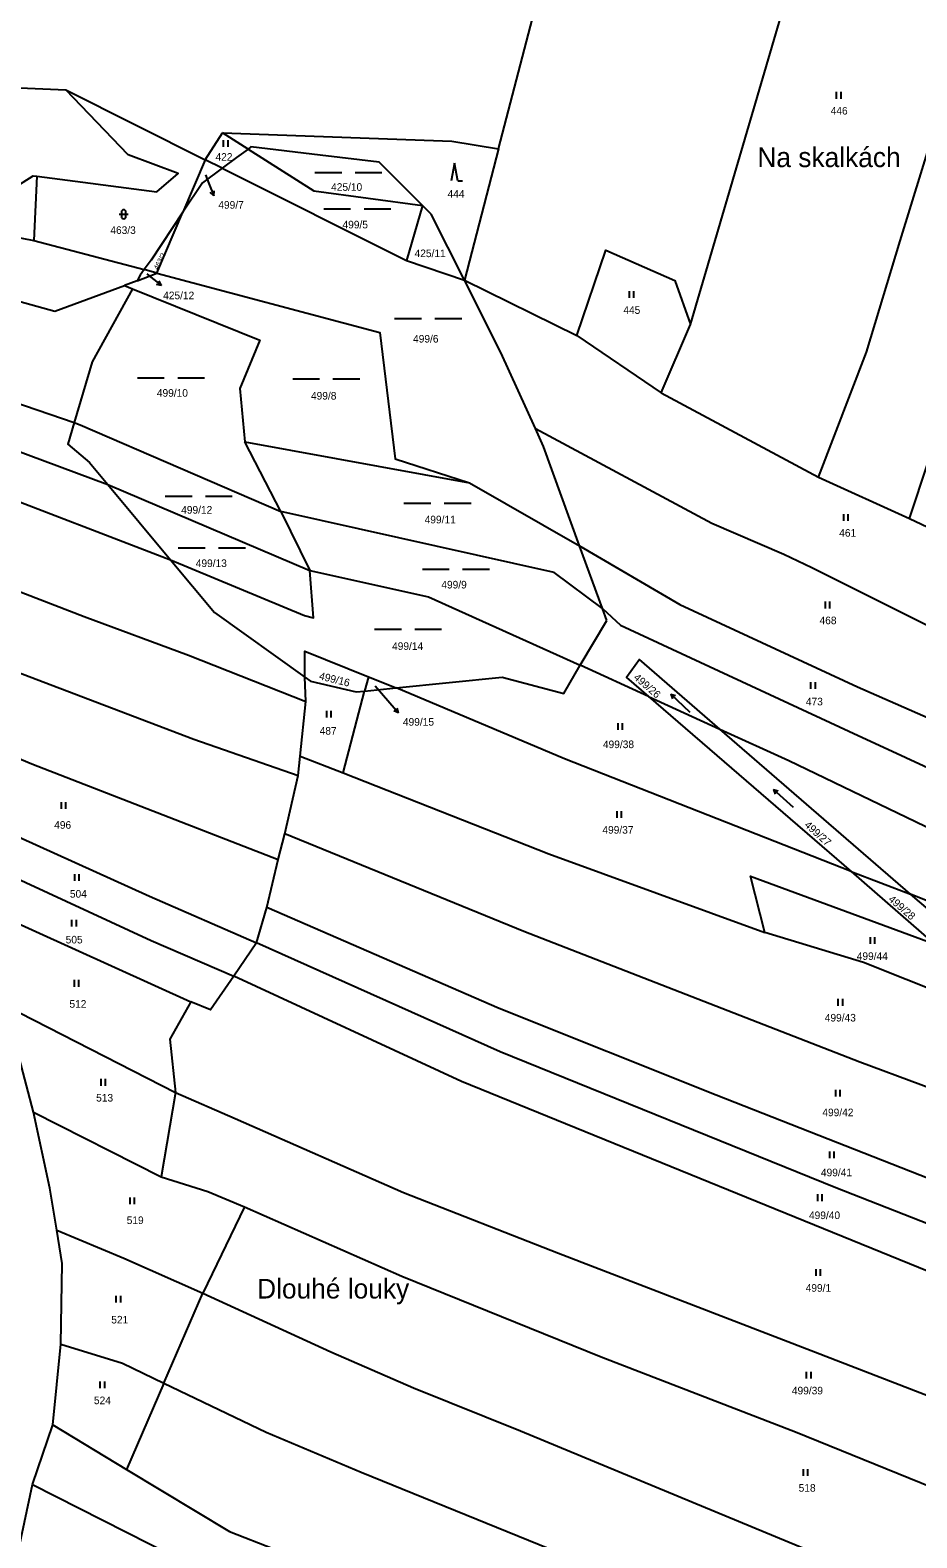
# Model space of a CAD drawing. Extents: x -7476540 to -746055, y -11317203 to -1129777.
# Drawn here: x -748639.3 to -748441, y -1130763.6 to -1130426.4 of the extents above; entities that cross this region are included whole.
import ezdxf

# ---------------------------------------------------------------- set-up
doc = ezdxf.new("R2010")
doc.units = 0
for name, color, linetype in [('Hranice parcel', 7, 'Continuous'), ('Parcelní čísla', 7, 'Continuous'), ('Pop  PČ popisy', 7, 'Continuous'), ('Značky kultur', 7, 'Continuous')]:
    doc.layers.add(name, color=color, linetype=linetype)

msp = doc.modelspace()

# ---------------------------------------------------------------- linework, layer by layer
at = {"layer": 'Hranice parcel'}
for p, q in [((-748534.52, -1130452.93), (-748526.93, -1130423.75)), ((-748631.31, -1130439.73), (-748600.12, -1130455.36)), ((-748600.12, -1130455.36), (-748596.26, -1130449.29)), ((-748590.55, -1130452.94), (-748596.26, -1130449.29)), ((-748589.92, -1130452.46), (-748590.55, -1130452.94)), ((-748534.52, -1130452.93), (-748542.15, -1130482.28)), ((-748600.12, -1130455.36), (-748605.1, -1130467.06)), ((-748596.34, -1130457.26), (-748600.12, -1130455.36)), ((-748637.75, -1130459.01), (-748638.43, -1130473.4)), ((-748596.34, -1130457.26), (-748555.14, -1130477.91)), ((-748551.51, -1130465.56), (-748555.14, -1130477.91)), ((-748549.6, -1130467.48), (-748551.51, -1130465.56)), ((-748664.43, -1130468.41), (-748638.43, -1130473.4)), ((-748610.91, -1130480.71), (-748605.1, -1130467.06)), ((-748542.15, -1130482.28), (-748549.6, -1130467.48)), ((-748638.43, -1130473.4), (-748613.76, -1130479.92)), ((-748610.91, -1130480.71), (-748613.76, -1130479.92)), ((-748555.14, -1130477.91), (-748542.15, -1130482.28)), ((-748615.34, -1130482.41), (-748618.21, -1130483.5)), ((-748618.21, -1130483.5), (-748616.35, -1130484.25)), ((-748615.34, -1130482.41), (-748610.91, -1130480.71)), ((-748542.15, -1130482.28), (-748517.05, -1130494.67)), ((-748534, -1130498.43), (-748542.15, -1130482.28)), ((-748616.35, -1130484.25), (-748625.37, -1130500.52)), ((-748498.16, -1130507.52), (-748491.6, -1130492.22)), ((-748517.05, -1130494.67), (-748498.16, -1130507.52)), ((-748625.37, -1130500.52), (-748629.43, -1130514.15)), ((-748526.29, -1130515.48), (-748534, -1130498.43)), ((-748498.16, -1130507.52), (-748462.95, -1130526.39)), ((-748524.47, -1130519.52), (-748526.29, -1130515.48)), ((-748591.26, -1130518.45), (-748541.05, -1130527.62)), ((-748583.24, -1130534.05), (-748591.26, -1130518.45)), ((-748516.42, -1130541.69), (-748524.47, -1130519.52)), ((-748625.99, -1130523.1), (-748621.93, -1130527.97)), ((-748541.05, -1130527.62), (-748516.42, -1130541.69)), ((-748462.95, -1130526.39), (-748442.63, -1130535.63)), ((-748621.93, -1130527.97), (-748576.71, -1130547.24)), ((-748621.93, -1130527.97), (-748607.86, -1130544.88)), ((-748583.24, -1130534.05), (-748576.71, -1130547.24)), ((-748442.63, -1130535.63), (-748423.83, -1130544.43)), ((-748511.31, -1130555.77), (-748516.42, -1130541.69)), ((-748607.86, -1130544.88), (-748598.07, -1130556.63)), ((-748598.07, -1130556.63), (-748577.87, -1130571.1)), ((-748510.34, -1130558.44), (-748511.31, -1130555.77)), ((-748516.24, -1130568.44), (-748510.34, -1130558.44)), ((-748577.63, -1130576.56), (-748577.87, -1130571.1)), ((-748563.63, -1130571.01), (-748564.53, -1130574.23)), ((-748563.63, -1130571.01), (-748557.39, -1130573.5)), ((-748557.39, -1130573.5), (-748533.74, -1130571.13)), ((-748501.01, -1130575.41), (-748516.24, -1130568.44)), ((-748569.31, -1130592.51), (-748564.53, -1130574.23)), ((-748566.33, -1130574.4), (-748564.53, -1130574.23)), ((-748564.53, -1130574.23), (-748557.39, -1130573.5)), ((-748578.87, -1130588.74), (-748577.63, -1130576.56)), ((-748501.01, -1130575.41), (-748485.04, -1130582.73)), ((-748501.01, -1130575.41), (-748455.69, -1130614.55)), ((-748442.43, -1130619.67), (-748485.04, -1130582.73)), ((-748579.32, -1130593.13), (-748578.87, -1130588.74)), ((-748578.87, -1130588.74), (-748569.31, -1130592.51)), ((-748582.3, -1130606.18), (-748579.32, -1130593.13)), ((-748583.8, -1130611.89), (-748582.3, -1130606.18)), ((-748586.34, -1130622.61), (-748583.8, -1130611.89)), ((-748455.69, -1130614.55), (-748442.43, -1130619.67)), ((-748455.69, -1130614.55), (-748437.09, -1130630.78)), ((-748655.15, -1130620.24), (-748603.37, -1130643.75)), ((-748422.31, -1130636.78), (-748442.43, -1130619.67)), ((-748588.68, -1130630.55), (-748586.34, -1130622.61)), ((-748588.68, -1130630.55), (-748593.74, -1130637.98)), ((-748644.81, -1130644.52), (-748606.79, -1130664)), ((-748638.54, -1130668.43), (-748644.81, -1130644.52)), ((-748606.79, -1130664), (-748609.99, -1130682.87)), ((-748638.54, -1130668.43), (-748609.99, -1130682.87)), ((-748591.33, -1130689.59), (-748600.62, -1130708.93)), ((-748609.37, -1130729.04), (-748600.62, -1130708.93)), ((-748634.19, -1130738.36), (-748632.44, -1130720.29)), ((-748609.37, -1130729.04), (-748617.75, -1130748.36)), ((-748638.72, -1130751.72), (-748634.19, -1130738.36)), ((-748634.19, -1130738.36), (-748617.75, -1130748.36)), ((-748641.83, -1130766.14), (-748638.72, -1130751.72))]:
    msp.add_line(p, q, dxfattribs=at)
for points in [[(-748491.6, -1130492.22), (-748475.41, -1130437.09), (-748455.96, -1130370.65), (-748448.4, -1130345.8)], [(-748462.95, -1130526.39), (-748452.24, -1130498.41), (-748444.7, -1130473.49), (-748437.34, -1130449.55), (-748416.99, -1130383.85)], [(-748442.63, -1130535.63), (-748421.81, -1130472.84), (-748398.74, -1130399.57)], [(-748661.8, -1130465.15), (-748676.09, -1130437.74), (-748631.31, -1130439.73)], [(-748637.75, -1130459.01), (-748610.97, -1130462.51), (-748606.2, -1130458.41), (-748617.37, -1130454.25), (-748631.31, -1130439.73)], [(-748596.26, -1130449.29), (-748544.94, -1130451.18), (-748534.52, -1130452.93)], [(-748590.55, -1130452.94), (-748593.13, -1130454.85), (-748596.34, -1130457.26)], [(-748590.55, -1130452.94), (-748575.86, -1130462.3), (-748551.51, -1130465.56)], [(-748551.51, -1130465.56), (-748561.19, -1130455.89), (-748574.39, -1130454.31), (-748589.92, -1130452.46)], [(-748661.8, -1130465.15), (-748649.27, -1130465.67), (-748638.63, -1130458.96), (-748637.75, -1130459.01)], [(-748596.34, -1130457.26), (-748600.74, -1130460.52), (-748605.1, -1130467.06)], [(-748605.1, -1130467.06), (-748612.24, -1130477.79), (-748613.76, -1130479.92)], [(-748517.05, -1130494.67), (-748510.5, -1130475.55), (-748495.1, -1130482.38), (-748491.6, -1130492.22)], [(-748761.98, -1130479.13), (-748710.91, -1130496.25), (-748679.26, -1130506.7), (-748621.93, -1130527.97)], [(-748671.7, -1130478.68), (-748633.74, -1130489.24), (-748618.21, -1130483.5)], [(-748613.76, -1130479.92), (-748614.66, -1130481.2), (-748615.34, -1130482.41)], [(-748610.91, -1130480.71), (-748561.08, -1130494.01), (-748557.67, -1130522.23), (-748541.05, -1130527.62)], [(-748718.34, -1130483.88), (-748698.29, -1130490.59), (-748629.43, -1130514.15)], [(-748616.35, -1130484.25), (-748587.89, -1130495.71), (-748592.35, -1130506.49), (-748591.26, -1130518.45)], [(-748765.12, -1130487.78), (-748722.68, -1130502.34), (-748682.4, -1130515.73), (-748650.26, -1130528.57), (-748607.86, -1130544.88)], [(-748769.41, -1130499.53), (-748730.21, -1130516.5), (-748693.83, -1130531.8), (-748627.18, -1130557.56), (-748603.84, -1130566.17), (-748577.63, -1130576.56)], [(-748629.43, -1130514.15), (-748630.86, -1130518.95), (-748625.99, -1130523.1)], [(-748629.43, -1130514.15), (-748628.07, -1130514.66), (-748583.24, -1130534.05)], [(-748775.79, -1130517.06), (-748724.37, -1130538.57), (-748682.28, -1130555.19), (-748652.69, -1130565.92), (-748602.7, -1130584.94), (-748579.32, -1130593.13)], [(-748526.29, -1130515.48), (-748486.84, -1130536.66), (-748470.75, -1130543.61), (-748464.43, -1130546.57), (-748431.07, -1130563.27), (-748388.62, -1130583.11)], [(-748511.31, -1130555.77), (-748522.06, -1130547.66), (-748583.24, -1130534.05)], [(-748516.42, -1130541.69), (-748493.99, -1130554.85), (-748454.25, -1130573.29), (-748413.5, -1130591.12)], [(-748607.86, -1130544.88), (-748577.9, -1130557.3), (-748575.93, -1130557.81), (-748576.71, -1130547.24)], [(-748576.71, -1130547.24), (-748550.2, -1130553.1), (-748516.24, -1130568.44)], [(-748511.31, -1130555.77), (-748507.24, -1130559.45), (-748489.41, -1130567.71), (-748456.16, -1130583.21), (-748418.92, -1130600.37)], [(-748577.87, -1130571.1), (-748577.86, -1130565.29), (-748563.63, -1130571.01)], [(-748485.04, -1130582.73), (-748503.04, -1130567.18), (-748505.94, -1130571.16), (-748501.01, -1130575.41)], [(-748694.25, -1130568.39), (-748656.01, -1130583.36), (-748638.89, -1130590.49), (-748583.8, -1130611.89)], [(-748577.87, -1130571.1), (-748576.59, -1130572.02), (-748566.33, -1130574.4)], [(-748533.74, -1130571.13), (-748519.95, -1130574.72), (-748516.24, -1130568.44)], [(-748455.69, -1130614.55), (-748519.76, -1130589.35), (-748557.39, -1130573.5)], [(-748485.04, -1130582.73), (-748469.61, -1130589.74), (-748431.04, -1130608.33), (-748396.79, -1130621.28), (-748326.64, -1130647.59), (-748273.31, -1130666.87), (-748248.94, -1130675.02), (-748226.83, -1130683.61)], [(-748675.21, -1130591.78), (-748612.59, -1130620.06), (-748588.68, -1130630.55)], [(-748569.31, -1130592.51), (-748523.25, -1130610.65), (-748474.99, -1130628.2)], [(-748663.32, -1130606.39), (-748612.22, -1130630.04), (-748593.74, -1130637.98)], [(-748370.74, -1130688.16), (-748390.16, -1130680.44), (-748399.18, -1130677.54), (-748453.71, -1130657.26), (-748528.86, -1130627.98), (-748582.3, -1130606.18)], [(-748474.99, -1130628.2), (-748478.16, -1130615.62), (-748437.09, -1130630.78)], [(-748280.18, -1130682.27), (-748326.88, -1130664.57), (-748359.23, -1130651.59), (-748396.02, -1130637.54), (-748426.83, -1130625.94), (-748442.43, -1130619.67)], [(-748340.95, -1130721.23), (-748371.81, -1130709.41), (-748485.85, -1130664.58), (-748534.39, -1130645.25), (-748586.34, -1130622.61)], [(-748414.36, -1130650.31), (-748452.93, -1130634.95), (-748474.99, -1130628.2)], [(-748337.1, -1130732.95), (-748347.47, -1130729.08), (-748459.12, -1130685.32), (-748534.17, -1130654.92), (-748588.68, -1130630.55)], [(-748593.74, -1130637.98), (-748598.96, -1130645.55), (-748603.37, -1130643.75)], [(-748332.9, -1130745.74), (-748359.6, -1130735.19), (-748427.81, -1130708.36), (-748542.83, -1130661.55), (-748593.74, -1130637.98)], [(-748603.37, -1130643.75), (-748608.06, -1130652.05), (-748606.79, -1130664)], [(-748606.79, -1130664), (-748593.41, -1130669.82), (-748555.79, -1130686.41), (-748521.14, -1130699.97), (-748463.67, -1130722.09), (-748402.55, -1130745.71), (-748322.49, -1130777.44)], [(-748633.32, -1130694.84), (-748634.87, -1130685.4), (-748638.54, -1130668.43)], [(-748609.99, -1130682.87), (-748599.51, -1130686.16), (-748591.33, -1130689.59)], [(-748591.33, -1130689.59), (-748556.18, -1130705.09), (-748511.54, -1130723.13), (-748468.11, -1130739.92), (-748424.93, -1130757.48), (-748407.79, -1130764.49), (-748381.4, -1130774.63), (-748330.32, -1130793.51), (-748323.6, -1130795.85)], [(-748633.32, -1130694.84), (-748618.36, -1130701.09), (-748600.62, -1130708.93)], [(-748632.44, -1130720.29), (-748632.1, -1130702.29), (-748633.32, -1130694.84)], [(-748600.62, -1130708.93), (-748572.02, -1130722.05), (-748553.57, -1130730.11), (-748529.63, -1130739.69), (-748429.06, -1130781.38), (-748394.01, -1130795.35), (-748336, -1130816.73)], [(-748632.44, -1130720.29), (-748618.62, -1130724.53), (-748609.37, -1130729.04)], [(-748609.37, -1130729.04), (-748586.47, -1130739.97), (-748565.25, -1130748.92), (-748478.86, -1130784.11), (-748430.59, -1130803.91), (-748354.99, -1130834.29)], [(-748617.75, -1130748.36), (-748594.66, -1130762.19), (-748574.85, -1130769.98), (-748508.41, -1130796.48), (-748448.56, -1130820.81), (-748391.34, -1130844.41), (-748350.77, -1130860.5)], [(-748638.72, -1130751.72), (-748602.16, -1130770.3), (-748522.97, -1130802.41), (-748472.42, -1130822.39), (-748429.14, -1130840.54), (-748407.16, -1130849.74), (-748367.71, -1130867.32)]]:
    msp.add_lwpolyline(points, dxfattribs=at)
at = {"layer": 'Pop  PČ popisy'}
for p, q in [((-748600.09, -1130458.74), (-748599.31, -1130460.66)), ((-748599.31, -1130460.66), (-748598.19, -1130463.44)), ((-748598.19, -1130463.44), (-748599.03, -1130462.7)), ((-748598.19, -1130463.44), (-748598.1, -1130462.33)), ((-748613.2, -1130480.86), (-748612.28, -1130481.59)), ((-748612.28, -1130481.59), (-748609.92, -1130483.44)), ((-748609.92, -1130483.44), (-748611.01, -1130483.22)), ((-748609.92, -1130483.44), (-748610.4, -1130482.43)), ((-748562.13, -1130573), (-748558.86, -1130576.82)), ((-748558.86, -1130576.82), (-748556.89, -1130579.08)), ((-748556.89, -1130579.08), (-748557.17, -1130578)), ((-748556.89, -1130579.08), (-748557.93, -1130578.66))]:
    msp.add_line(p, q, dxfattribs=at)
at = {"layer": 'Značky kultur'}
for p, q in [((-748458.93, -1130441.68), (-748458.93, -1130440.18)), ((-748457.93, -1130441.68), (-748457.93, -1130440.18)), ((-748596.01, -1130452.49), (-748596.01, -1130450.99)), ((-748595.01, -1130452.49), (-748595.01, -1130450.99)), ((-748544.37, -1130456.08), (-748545.12, -1130460.08)), ((-748543.62, -1130460.08), (-748544.37, -1130456.08)), ((-748575.59, -1130458.19), (-748569.59, -1130458.19)), ((-748566.59, -1130458.19), (-748560.59, -1130458.19)), ((-748543.62, -1130460.08), (-748542.62, -1130460.08)), ((-748573.61, -1130466.35), (-748567.61, -1130466.35)), ((-748564.61, -1130466.35), (-748558.61, -1130466.35)), ((-748619.36, -1130467.54), (-748617.36, -1130467.54)), ((-748618.86, -1130467.04), (-748618.86, -1130468.04)), ((-748617.86, -1130468.04), (-748617.86, -1130467.04)), ((-748505.26, -1130486.27), (-748505.26, -1130484.77)), ((-748504.26, -1130486.27), (-748504.26, -1130484.77)), ((-748557.77, -1130490.84), (-748551.77, -1130490.84)), ((-748548.77, -1130490.84), (-748542.77, -1130490.84)), ((-748615.27, -1130504.15), (-748609.27, -1130504.15)), ((-748606.27, -1130504.15), (-748600.27, -1130504.15)), ((-748580.56, -1130504.37), (-748574.56, -1130504.37)), ((-748571.56, -1130504.37), (-748565.56, -1130504.37)), ((-748609.06, -1130530.57), (-748603.06, -1130530.57)), ((-748600.06, -1130530.57), (-748594.06, -1130530.57)), ((-748555.67, -1130532.17), (-748549.67, -1130532.17)), ((-748546.67, -1130532.17), (-748540.67, -1130532.17)), ((-748457.33, -1130536.12), (-748457.33, -1130534.62)), ((-748456.33, -1130536.12), (-748456.33, -1130534.62)), ((-748606.15, -1130542.13), (-748600.15, -1130542.13)), ((-748597.15, -1130542.13), (-748591.15, -1130542.13)), ((-748551.55, -1130546.92), (-748545.55, -1130546.92)), ((-748542.55, -1130546.92), (-748536.55, -1130546.92)), ((-748461.41, -1130555.7), (-748461.41, -1130554.2)), ((-748460.41, -1130555.7), (-748460.41, -1130554.2)), ((-748562.26, -1130560.36), (-748556.26, -1130560.36)), ((-748553.26, -1130560.36), (-748547.26, -1130560.36)), ((-748491.64, -1130578.99), (-748496.03, -1130574.9)), ((-748496.03, -1130574.9), (-748495.66, -1130575.93)), ((-748496.03, -1130574.9), (-748494.97, -1130575.2)), ((-748464.67, -1130573.74), (-748464.67, -1130572.24)), ((-748463.67, -1130573.74), (-748463.67, -1130572.24)), ((-748572.94, -1130580.1), (-748572.94, -1130578.6)), ((-748571.94, -1130580.1), (-748571.94, -1130578.6)), ((-748507.79, -1130582.87), (-748507.79, -1130581.37)), ((-748506.79, -1130582.87), (-748506.79, -1130581.37)), ((-748468.58, -1130600.25), (-748473.04, -1130596.24)), ((-748473.04, -1130596.24), (-748472.65, -1130597.26)), ((-748473.04, -1130596.24), (-748471.97, -1130596.52)), ((-748632.29, -1130600.58), (-748632.29, -1130599.08)), ((-748631.29, -1130600.58), (-748631.29, -1130599.08)), ((-748508.03, -1130602.56), (-748508.03, -1130601.06)), ((-748507.03, -1130602.56), (-748507.03, -1130601.06)), ((-748629.28, -1130616.67), (-748629.28, -1130615.17)), ((-748628.28, -1130616.67), (-748628.28, -1130615.17)), ((-748629.94, -1130626.91), (-748629.94, -1130625.41)), ((-748628.94, -1130626.91), (-748628.94, -1130625.41)), ((-748451.36, -1130630.74), (-748451.36, -1130629.24)), ((-748450.36, -1130630.74), (-748450.36, -1130629.24)), ((-748629.37, -1130640.34), (-748629.37, -1130638.84)), ((-748628.37, -1130640.34), (-748628.37, -1130638.84)), ((-748458.55, -1130644.59), (-748458.55, -1130643.09)), ((-748457.55, -1130644.59), (-748457.55, -1130643.09)), ((-748623.39, -1130662.49), (-748623.39, -1130660.99)), ((-748622.39, -1130662.49), (-748622.39, -1130660.99)), ((-748459.11, -1130664.9), (-748459.11, -1130663.4)), ((-748458.11, -1130664.9), (-748458.11, -1130663.4)), ((-748460.46, -1130678.72), (-748460.46, -1130677.22)), ((-748459.46, -1130678.72), (-748459.46, -1130677.22)), ((-748616.92, -1130689.02), (-748616.92, -1130687.52)), ((-748615.92, -1130689.02), (-748615.92, -1130687.52)), ((-748463.13, -1130688.29), (-748463.13, -1130686.79)), ((-748462.13, -1130688.29), (-748462.13, -1130686.79)), ((-748463.53, -1130705.04), (-748463.53, -1130703.54)), ((-748462.53, -1130705.04), (-748462.53, -1130703.54)), ((-748620.01, -1130710.98), (-748620.01, -1130709.48)), ((-748619.01, -1130710.98), (-748619.01, -1130709.48)), ((-748465.62, -1130728), (-748465.62, -1130726.5)), ((-748464.62, -1130728), (-748464.62, -1130726.5)), ((-748623.59, -1130730.19), (-748623.59, -1130728.69)), ((-748622.59, -1130730.19), (-748622.59, -1130728.69)), ((-748466.34, -1130749.77), (-748466.34, -1130748.27)), ((-748465.34, -1130749.77), (-748465.34, -1130748.27))]:
    msp.add_line(p, q, dxfattribs=at)
for centre, start, end in [((-748618.36, -1130467.04), 0, 180), ((-748618.36, -1130468.04), 180, 359.9879)]:
    msp.add_arc(centre, 0.5, start, end, dxfattribs=at)

# ---------------------------------------------------------------- texts
at = {"layer": 'Parcelní čísla'}
for s, p in [('446', (-748460.25, -1130445.23)), ('422', (-748597.82, -1130455.56)), ('425/10', (-748571.97, -1130462.29)), ('444', (-748545.93, -1130463.84)), ('499/7', (-748597.19, -1130466.29)), ('463/3', (-748621.34, -1130471.94)), ('499/5', (-748569.42, -1130470.7)), ('425/11', (-748553.3, -1130477.13)), ('425/12', (-748609.53, -1130486.55)), ('445', (-748506.62, -1130489.82)), ('499/6', (-748553.64, -1130496.24)), ('499/10', (-748610.94, -1130508.36)), ('499/8', (-748576.47, -1130509)), ('499/12', (-748605.5, -1130534.52)), ('499/11', (-748551.05, -1130536.69)), ('461', (-748458.34, -1130539.67)), ('499/13', (-748602.24, -1130546.46)), ('499/9', (-748547.32, -1130551.25)), ('468', (-748462.74, -1130559.25)), ('499/14', (-748558.34, -1130565)), ('473', (-748465.79, -1130577.41)), ('499/15', (-748555.91, -1130581.95)), ('487', (-748574.53, -1130583.95)), ('499/38', (-748511.18, -1130586.97)), ('496', (-748633.9, -1130605.01)), ('499/37', (-748511.3, -1130606.11)), ('504', (-748630.39, -1130620.42)), ('505', (-748631.33, -1130630.67)), ('499/44', (-748454.42, -1130634.35)), ('512', (-748630.49, -1130645.05)), ('499/43', (-748461.57, -1130648.13)), ('513', (-748624.52, -1130666.04)), ('499/42', (-748462.11, -1130669.32)), ('499/41', (-748462.43, -1130682.76)), ('519', (-748617.68, -1130693.44)), ('499/40', (-748465.1, -1130692.33)), ('499/1', (-748465.84, -1130708.59)), ('521', (-748621.13, -1130715.69)), ('499/39', (-748468.93, -1130731.55)), ('524', (-748625.01, -1130733.74)), ('518', (-748467.41, -1130753.32))]:
    msp.add_text(s, height=1.7, dxfattribs=at).set_placement(p)
for s, height, rotation, p in [('463/2', 1.14, 63, (-748610.71, -1130480.09)), ('499/16', 1.7, 346, (-748574.78, -1130571.56)), ('499/26', 1.7, 319, (-748504.45, -1130571.4)), ('499/27', 1.7, 318, (-748466.26, -1130604.38)), ('499/28', 1.7, 319, (-748447.48, -1130621.01))]:
    msp.add_text(s, height=height, rotation=rotation, dxfattribs=at).set_placement(p)
at = {"layer": 'Pop  PČ popisy'}
for s, p in [('Na skalkách', (-748476.65, -1130456.99)), ('Dlouhé louky', (-748588.52, -1130710.1))]:
    msp.add_text(s, height=4.4, dxfattribs=at).set_placement(p)

doc.saveas('drawing.dxf')
